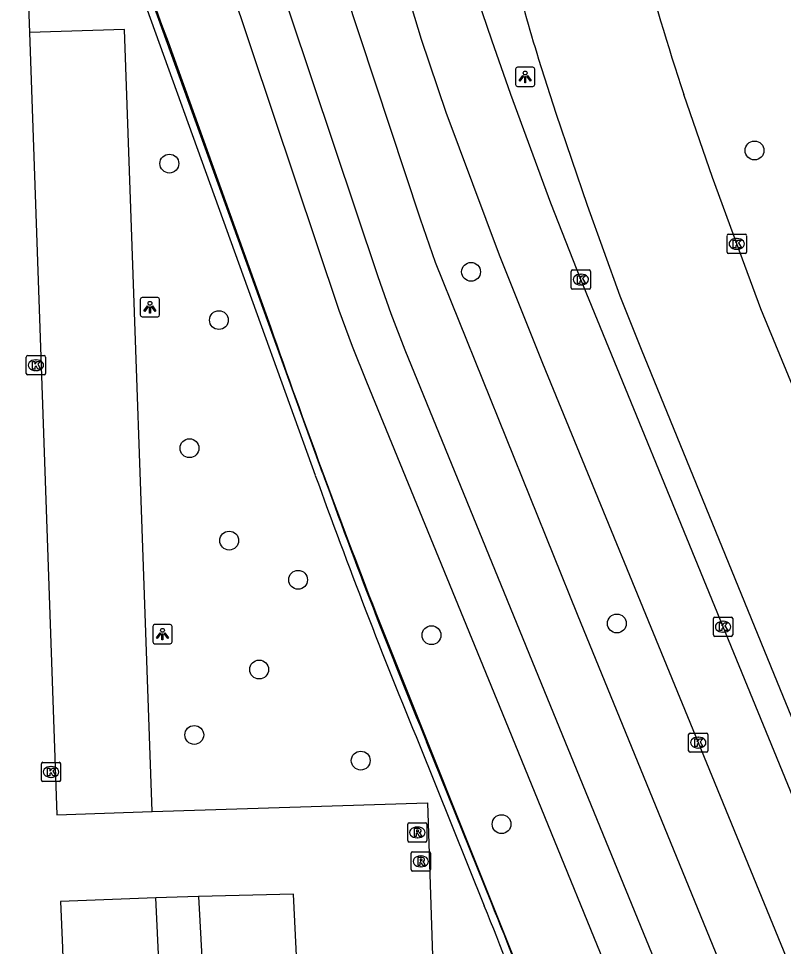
# Model space of a CAD drawing. Extents: x 160557 to 161245, y 385330 to 386505.
# Drawn here: x 161042.83 to 161082.52, y 386332.29 to 386380.45 of the extents above; entities that cross this region are included whole.
import ezdxf

# ---------------------------------------------------------------- set-up
doc = ezdxf.new("R2010")
doc.units = 0
for name, color, linetype in [('IMGEO_Boom', 7, 'Continuous'), ('IMGEO_Fietspad_gesloten', 7, 'Continuous'), ('IMGEO_Haag', 7, 'Continuous'), ('IMGEO_Hek', 7, 'Continuous'), ('IMGEO_Kolk', 7, 'Continuous'), ('IMGEO_Lichtpunt', 7, 'Continuous'), ('IMGEO_Parkeervlak_open', 7, 'Continuous'), ('IMGEO_Rijbaan_lokaal_open', 7, 'Continuous'), ('IMGEO_Rijbaan_regionaal_gesloten', 7, 'Continuous'), ('IMGEO_Rioolput', 7, 'Continuous'), ('IMGEO_Voetpad_open', 7, 'Continuous')]:
    doc.layers.add(name, color=color, linetype=linetype)

msp = doc.modelspace()

# ---------------------------------------------------------------- linework, layer by layer
at = {"layer": 'IMGEO_Boom'}
for centre in [(161081.019, 386373.606), (161050.653, 386372.925), (161066.307, 386367.307), (161053.225, 386364.802), (161051.696, 386358.151), (161053.76, 386353.357), (161057.334, 386351.322), (161073.875, 386349.056), (161064.254, 386348.446), (161055.313, 386346.664), (161051.946, 386343.269), (161060.584, 386341.938), (161067.892, 386338.64)]:
    msp.add_circle(centre, 0.489, dxfattribs=at)
at = {"layer": 'IMGEO_Fietspad_gesloten'}
for points in [[(161077.526, 386327.456), (161070.293, 386345.132), (161062.895, 386363.243), (161062.156, 386365.13), (161061.489, 386367.043), (161055.778, 386384.113), (161055.496, 386385.09), (161054.016, 386391.936), (161053.244, 386395.895), (161051.479, 386405.774), (161048.936, 386422.601), (161048.635, 386424.601), (161048.264, 386426.578), (161044.894, 386443.483)], [(161081.617, 386325.565), (161080.28, 386328.88), (161071.84, 386349.526), (161064.471, 386367.794), (161063.677, 386370.037), (161058.979, 386384.275), (161058.17, 386387.166), (161056.829, 386393.358), (161055.379, 386401.089), (161053.657, 386411.675), (161051.251, 386427.35), (161049.75, 386434.285)]]:
    msp.add_lwpolyline(points, dxfattribs=at)
at = {"layer": 'IMGEO_Haag'}
for points in [[(161058.603, 386356.88), (161049.439, 386382.297)], [(161049.061, 386382.167), (161058.227, 386356.744)], [(161063.632, 386342.758), (161066.991, 386334.395)], [(161067.361, 386334.547), (161064.002, 386342.908)]]:
    msp.add_lwpolyline(points, dxfattribs=at)
for centre, radius, start, end in [((161358.904, 386464.905), 319.539, 199.78502, 202.47382), ((161363.135, 386466.527), 323.67, 199.80142, 202.4532), ((160975.056, 386296.121), 99.984, 14.58459, 22.60157), ((160974.958, 386296.09), 99.686, 14.58965, 22.59781)]:
    msp.add_arc(centre, radius, start, end, dxfattribs=at)
at = {"layer": 'IMGEO_Hek'}
for points in [[(161050.591, 386379.245), (161055.897, 386364.454)], [(161061.367, 386349.604), (161068.515, 386331.729)]]:
    msp.add_lwpolyline(points, dxfattribs=at)
for centre, radius, start, end in [((161115.93, 386404.501), 70.051, 188.64828, 201.13364), ((161502.826, 386520.648), 473.436, 199.26363, 201.17893)]:
    msp.add_arc(centre, radius, start, end, dxfattribs=at)
at = {"layer": 'IMGEO_Kolk'}
for p, q in [((161079.671, 386369.258), (161080.523, 386369.258)), ((161079.596, 386368.332), (161079.596, 386369.184)), ((161080.084, 386369.038), (161080.109, 386369.038)), ((161080.597, 386369.184), (161080.597, 386368.332)), ((161080.523, 386368.258), (161079.671, 386368.258)), ((161080.107, 386368.478), (161080.082, 386368.478)), ((161071.505, 386366.478), (161071.505, 386367.33)), ((161071.58, 386367.404), (161072.432, 386367.404)), ((161072.506, 386367.33), (161072.506, 386366.478)), ((161071.993, 386367.184), (161072.018, 386367.184)), ((161072.432, 386366.404), (161071.58, 386366.404)), ((161072.016, 386366.624), (161071.991, 386366.624)), ((161043.304, 386362.96), (161044.156, 386362.96)), ((161043.229, 386362.034), (161043.229, 386362.886)), ((161043.717, 386362.74), (161043.742, 386362.74)), ((161044.23, 386362.886), (161044.23, 386362.034)), ((161043.74, 386362.18), (161043.715, 386362.18)), ((161044.156, 386361.96), (161043.304, 386361.96)), ((161078.884, 386348.461), (161078.884, 386349.313)), ((161078.959, 386349.387), (161079.811, 386349.387)), ((161079.372, 386349.167), (161079.397, 386349.167)), ((161079.885, 386349.313), (161079.885, 386348.461)), ((161079.395, 386348.607), (161079.37, 386348.607)), ((161079.811, 386348.387), (161078.959, 386348.387)), ((161077.596, 386342.443), (161077.596, 386343.295)), ((161077.671, 386343.369), (161078.523, 386343.369)), ((161078.597, 386343.295), (161078.597, 386342.443)), ((161078.084, 386343.149), (161078.109, 386343.149)), ((161078.523, 386342.369), (161077.671, 386342.369)), ((161078.107, 386342.589), (161078.082, 386342.589)), ((161044.013, 386340.921), (161044.013, 386341.773)), ((161044.088, 386341.847), (161044.94, 386341.847)), ((161045.014, 386341.773), (161045.014, 386340.921)), ((161044.501, 386341.627), (161044.526, 386341.627)), ((161044.94, 386340.847), (161044.088, 386340.847)), ((161044.524, 386341.067), (161044.499, 386341.067))]:
    msp.add_line(p, q, dxfattribs=at)
for points in [[(161079.671, 386369.258), (161080.523, 386369.258)], [(161079.596, 386368.332), (161079.596, 386369.184)], [(161079.917, 386368.958), (161080.04, 386368.958), (161080.04, 386368.807), (161080.17, 386368.958), (161080.334, 386368.958), (161080.188, 386368.807), (161080.341, 386368.558), (161080.189, 386368.558), (161080.104, 386368.722), (161080.04, 386368.655), (161080.04, 386368.558), (161079.917, 386368.558), (161079.917, 386368.958)], [(161080.597, 386369.184), (161080.597, 386368.332)], [(161080.523, 386368.258), (161079.671, 386368.258)], [(161071.505, 386366.478), (161071.505, 386367.33)], [(161071.58, 386367.404), (161072.432, 386367.404)], [(161072.506, 386367.33), (161072.506, 386366.478)], [(161071.826, 386367.104), (161071.949, 386367.104), (161071.949, 386366.953), (161072.079, 386367.104), (161072.243, 386367.104), (161072.097, 386366.953), (161072.25, 386366.704), (161072.098, 386366.704), (161072.013, 386366.868), (161071.949, 386366.801), (161071.949, 386366.704), (161071.826, 386366.704), (161071.826, 386367.104)], [(161072.432, 386366.404), (161071.58, 386366.404)], [(161043.304, 386362.96), (161044.156, 386362.96)], [(161043.229, 386362.034), (161043.229, 386362.886)], [(161043.55, 386362.66), (161043.673, 386362.66), (161043.673, 386362.509), (161043.803, 386362.66), (161043.967, 386362.66), (161043.821, 386362.509), (161043.974, 386362.26), (161043.822, 386362.26), (161043.737, 386362.424), (161043.673, 386362.357), (161043.673, 386362.26), (161043.55, 386362.26), (161043.55, 386362.66)], [(161044.23, 386362.886), (161044.23, 386362.034)], [(161044.156, 386361.96), (161043.304, 386361.96)], [(161078.884, 386348.461), (161078.884, 386349.313)], [(161078.959, 386349.387), (161079.811, 386349.387)], [(161079.205, 386349.087), (161079.328, 386349.087), (161079.328, 386348.936), (161079.458, 386349.087), (161079.622, 386349.087), (161079.476, 386348.936), (161079.629, 386348.687), (161079.477, 386348.687), (161079.392, 386348.851), (161079.328, 386348.784), (161079.328, 386348.687), (161079.205, 386348.687), (161079.205, 386349.087)], [(161079.885, 386349.313), (161079.885, 386348.461)], [(161079.811, 386348.387), (161078.959, 386348.387)], [(161077.596, 386342.443), (161077.596, 386343.295)], [(161077.671, 386343.369), (161078.523, 386343.369)], [(161078.597, 386343.295), (161078.597, 386342.443)], [(161077.917, 386343.069), (161078.04, 386343.069), (161078.04, 386342.918), (161078.17, 386343.069), (161078.334, 386343.069), (161078.188, 386342.918), (161078.341, 386342.669), (161078.189, 386342.669), (161078.104, 386342.833), (161078.04, 386342.766), (161078.04, 386342.669), (161077.917, 386342.669), (161077.917, 386343.069)], [(161078.523, 386342.369), (161077.671, 386342.369)], [(161044.013, 386340.921), (161044.013, 386341.773)], [(161044.088, 386341.847), (161044.94, 386341.847)], [(161045.014, 386341.773), (161045.014, 386340.921)], [(161044.334, 386341.547), (161044.457, 386341.547), (161044.457, 386341.396), (161044.587, 386341.547), (161044.751, 386341.547), (161044.605, 386341.396), (161044.758, 386341.147), (161044.606, 386341.147), (161044.521, 386341.311), (161044.457, 386341.244), (161044.457, 386341.147), (161044.334, 386341.147), (161044.334, 386341.547)], [(161044.94, 386340.847), (161044.088, 386340.847)]]:
    msp.add_lwpolyline(points, dxfattribs=at)
for centre, start, end in [((161079.673, 386369.182), 91.552, 178.448), ((161079.673, 386369.182), 91.552, 178.448), ((161080.521, 386369.182), 1.552, 88.448), ((161080.521, 386369.182), 1.552, 88.448), ((161079.673, 386368.334), 181.552, 268.448), ((161079.673, 386368.334), 181.552, 268.448), ((161080.521, 386368.334), 271.552, 358.448), ((161080.521, 386368.334), 271.552, 358.448), ((161071.582, 386367.328), 91.552, 178.448), ((161071.582, 386367.328), 91.552, 178.448), ((161072.43, 386367.328), 1.552, 88.448), ((161072.43, 386367.328), 1.552, 88.448), ((161071.582, 386366.48), 181.552, 268.448), ((161071.582, 386366.48), 181.552, 268.448), ((161072.43, 386366.48), 271.552, 358.448), ((161072.43, 386366.48), 271.552, 358.448), ((161043.306, 386362.884), 91.552, 178.448), ((161043.306, 386362.884), 91.552, 178.448), ((161044.154, 386362.884), 1.552, 88.448), ((161044.154, 386362.884), 1.552, 88.448), ((161043.306, 386362.036), 181.552, 268.448), ((161043.306, 386362.036), 181.552, 268.448), ((161044.154, 386362.036), 271.552, 358.448), ((161044.154, 386362.036), 271.552, 358.448), ((161078.961, 386349.311), 91.552, 178.448), ((161078.961, 386349.311), 91.552, 178.448), ((161079.809, 386349.311), 1.552, 88.448), ((161079.809, 386349.311), 1.552, 88.448), ((161078.961, 386348.463), 181.552, 268.448), ((161078.961, 386348.463), 181.552, 268.448), ((161079.809, 386348.463), 271.552, 358.448), ((161079.809, 386348.463), 271.552, 358.448), ((161077.673, 386343.293), 91.552, 178.448), ((161077.673, 386343.293), 91.552, 178.448), ((161078.521, 386343.293), 1.552, 88.448), ((161078.521, 386343.293), 1.552, 88.448), ((161077.673, 386342.445), 181.552, 268.448), ((161077.673, 386342.445), 181.552, 268.448), ((161078.521, 386342.445), 271.552, 358.448), ((161078.521, 386342.445), 271.552, 358.448), ((161044.09, 386341.771), 91.552, 178.448), ((161044.09, 386341.771), 91.552, 178.448), ((161044.938, 386341.771), 1.552, 88.448), ((161044.938, 386341.771), 1.552, 88.448), ((161044.09, 386340.923), 181.552, 268.448), ((161044.09, 386340.923), 181.552, 268.448), ((161044.938, 386340.923), 271.552, 358.448), ((161044.938, 386340.923), 271.552, 358.448)]:
    msp.add_arc(centre, 0.0765, start, end, dxfattribs=at)
for centre, major_axis, ratio, start_param, end_param in [((161080.083, 386368.758), (-0.387, 0.002), 0.722429, 4.712389, 7.853982), ((161080.108, 386368.758), (-0.39, 0.002), 0.717154, 1.570796, 4.712389), ((161071.992, 386366.904), (-0.387, 0.002), 0.722429, 4.712389, 7.853982), ((161072.017, 386366.904), (-0.39, 0.002), 0.717154, 1.570796, 4.712389), ((161043.716, 386362.46), (-0.387, 0.002), 0.722429, 4.712389, 7.853982), ((161043.741, 386362.46), (-0.39, 0.002), 0.717154, 1.570796, 4.712389), ((161079.371, 386348.887), (-0.387, 0.002), 0.722429, 4.712389, 7.853982), ((161079.396, 386348.887), (-0.39, 0.002), 0.717154, 1.570796, 4.712389), ((161078.083, 386342.869), (-0.387, 0.002), 0.722429, 4.712389, 7.853982), ((161078.108, 386342.869), (-0.39, 0.002), 0.717154, 1.570796, 4.712389), ((161044.5, 386341.347), (-0.387, 0.002), 0.722429, 4.712389, 7.853982), ((161044.525, 386341.347), (-0.39, 0.002), 0.717154, 1.570796, 4.712389)]:
    msp.add_ellipse(centre, major_axis=major_axis, ratio=ratio, start_param=start_param, end_param=end_param, dxfattribs=at)
at = {"layer": 'IMGEO_Lichtpunt'}
for p, q in [((161069.521, 386377.925), (161068.713, 386377.925)), ((161069.521, 386377.925), (161068.713, 386377.925)), ((161068.619, 386377.83), (161068.619, 386377.023)), ((161068.619, 386377.83), (161068.619, 386377.023)), ((161069.615, 386377.023), (161069.615, 386377.83)), ((161069.615, 386377.023), (161069.615, 386377.83)), ((161068.713, 386376.929), (161069.521, 386376.929)), ((161068.713, 386376.929), (161069.521, 386376.929)), ((161049.148, 386365.876), (161049.148, 386365.069)), ((161049.148, 386365.876), (161049.148, 386365.069)), ((161050.05, 386365.971), (161049.242, 386365.971)), ((161050.05, 386365.971), (161049.242, 386365.971)), ((161050.144, 386365.069), (161050.144, 386365.876)), ((161050.144, 386365.069), (161050.144, 386365.876)), ((161049.242, 386364.975), (161050.05, 386364.975)), ((161049.242, 386364.975), (161050.05, 386364.975)), ((161050.698, 386348.999), (161049.89, 386348.999)), ((161050.698, 386348.999), (161049.89, 386348.999)), ((161049.796, 386348.904), (161049.796, 386348.097)), ((161049.796, 386348.904), (161049.796, 386348.097)), ((161050.792, 386348.097), (161050.792, 386348.904)), ((161050.792, 386348.097), (161050.792, 386348.904)), ((161049.89, 386348.003), (161050.698, 386348.003)), ((161049.89, 386348.003), (161050.698, 386348.003))]:
    msp.add_line(p, q, dxfattribs=at)
for points in [[(161068.993, 386377.494), (161069.032, 386377.466), (161068.844, 386377.204), (161068.806, 386377.231), (161068.993, 386377.494)], [(161069.095, 386377.446), (161069.142, 386377.446), (161069.142, 386377.124), (161069.095, 386377.124), (161069.095, 386377.446)], [(161069.205, 386377.466), (161069.243, 386377.493), (161069.43, 386377.231), (161069.391, 386377.203), (161069.205, 386377.466)], [(161049.522, 386365.54), (161049.561, 386365.512), (161049.373, 386365.25), (161049.335, 386365.277), (161049.522, 386365.54)], [(161049.624, 386365.492), (161049.671, 386365.492), (161049.671, 386365.17), (161049.624, 386365.17), (161049.624, 386365.492)], [(161049.734, 386365.512), (161049.772, 386365.539), (161049.959, 386365.277), (161049.92, 386365.249), (161049.734, 386365.512)], [(161050.17, 386348.568), (161050.209, 386348.54), (161050.021, 386348.278), (161049.983, 386348.305), (161050.17, 386348.568)], [(161050.272, 386348.52), (161050.319, 386348.52), (161050.319, 386348.198), (161050.272, 386348.198), (161050.272, 386348.52)], [(161050.382, 386348.54), (161050.42, 386348.567), (161050.607, 386348.305), (161050.568, 386348.277), (161050.382, 386348.54)]]:
    msp.add_lwpolyline(points, dxfattribs=at)
for centre in [(161069.118, 386377.628), (161049.647, 386365.674), (161050.295, 386348.702)]:
    msp.add_circle(centre, 0.0994, dxfattribs=at)
for centre, start, end in [((161068.713, 386377.83), 90, 180), ((161068.713, 386377.83), 90, 180), ((161069.521, 386377.83), 0, 90), ((161069.521, 386377.83), 0, 90), ((161068.713, 386377.023), 180, 270), ((161068.713, 386377.023), 180, 270), ((161069.521, 386377.023), 270, 0), ((161069.521, 386377.023), 270, 360), ((161049.242, 386365.876), 90, 180), ((161049.242, 386365.876), 90, 180), ((161050.05, 386365.876), 0, 90), ((161050.05, 386365.876), 0, 90), ((161049.242, 386365.069), 180, 270), ((161049.242, 386365.069), 180, 270), ((161050.05, 386365.069), 270, 0), ((161050.05, 386365.069), 270, 360), ((161049.89, 386348.904), 90, 180), ((161049.89, 386348.904), 90, 180), ((161050.698, 386348.904), 0, 90), ((161050.698, 386348.904), 0, 90), ((161049.89, 386348.097), 180, 270), ((161049.89, 386348.097), 180, 270), ((161050.698, 386348.097), 270, 0), ((161050.698, 386348.097), 270, 360)]:
    msp.add_arc(centre, 0.0946, start, end, dxfattribs=at)
at = {"layer": 'IMGEO_Parkeervlak_open'}
for points in [[(161049.756, 386339.292), (161048.332, 386379.879), (161043.389, 386379.736)], [(161053.079, 386248.863), (161052.609, 386262.7), (161050.13, 386331.159), (161049.947, 386334.82)], [(161052.159, 386334.881), (161052.356, 386331.398), (161054.009, 386284.628), (161054.806, 386262.753), (161055.245, 386248.93)]]:
    msp.add_lwpolyline(points, dxfattribs=at)
at = {"layer": 'IMGEO_Rijbaan_lokaal_open'}
for points in [[(161042.006, 386416.743), (161043.389, 386379.736)], [(161043.389, 386379.736), (161044.824, 386339.115), (161049.756, 386339.292)], [(161049.756, 386339.292), (161064.04, 386339.75), (161064.496, 386325.979)], [(161049.947, 386334.82), (161045.007, 386334.629), (161045.101, 386332.213), (161045.403, 386322.919), (161046.133, 386303.84), (161046.919, 386282.927), (161047.461, 386265.264), (161048.072, 386248.672), (161053.079, 386248.863)], [(161052.159, 386334.881), (161049.947, 386334.82)], [(161055.245, 386248.93), (161060.253, 386249.086), (161059.65, 386265.774), (161058.994, 386284.801), (161058.39, 386302.504), (161057.615, 386322.719), (161057.296, 386330.754), (161057.104, 386335.007), (161052.159, 386334.881)]]:
    msp.add_lwpolyline(points, dxfattribs=at)
at = {"layer": 'IMGEO_Rijbaan_regionaal_gesloten'}
for points in [[(161087.211, 386329.806), (161079.385, 386348.887), (161072.006, 386366.904), (161070.442, 386370.869), (161068.364, 386376.517), (161067.387, 386379.328), (161066.41, 386382.188), (161065.492, 386385.289), (161064.554, 386388.956), (161063.444, 386393.848), (161062.457, 386398.767), (161061.745, 386402.702), (161061.269, 386405.896), (161060.304, 386413.14), (161058.684, 386425.193), (161055.971, 386445.969), (161055.924, 386446.282)], [(161053.876, 386434.872), (161057.798, 386405.716), (161059.283, 386396.862), (161059.871, 386393.895), (161061.185, 386388.043), (161061.703, 386386.088), (161063.723, 386379.378), (161065, 386375.601), (161067.759, 386368.181), (161070.009, 386362.558), (161078.097, 386342.869), (161083.522, 386329.629), (161085.85, 386323.924), (161087.036, 386320.88), (161089.854, 386312.082), (161090.322, 386310.439), (161092.359, 386303.947), (161092.855, 386302.039), (161094.461, 386294.924)], [(161069.814, 386378.353), (161070.709, 386375.534), (161072.332, 386370.759), (161074.032, 386366.056), (161075.133, 386363.29), (161082.35, 386345.624), (161088.593, 386330.404)], [(161107.62, 386265.4), (161105.348, 386277.358), (161105.199, 386278.358), (161100.936, 386310.292), (161100.299, 386314.254), (161099.895, 386316.231), (161098.842, 386320.32), (161097.887, 386323.643), (161096.772, 386327.199), (161095.385, 386331.101), (161090.078, 386344.225), (161086.632, 386352.57), (161081.351, 386365.382), (161080.097, 386368.758), (161078.83, 386372.209), (161077.345, 386376.505)]]:
    msp.add_lwpolyline(points, dxfattribs=at)
for centre, radius, start, end in [((161215.793, 386421.975), 145.724, 195.02159, 198.18158), ((161132.295, 386398.096), 65.526, 193.14501, 197.53541)]:
    msp.add_arc(centre, radius, start, end, dxfattribs=at)
at = {"layer": 'IMGEO_Rioolput'}
for p, q in [((161063.021, 386337.784), (161063.021, 386338.636)), ((161063.096, 386338.71), (161063.948, 386338.71)), ((161063.509, 386338.49), (161063.534, 386338.49)), ((161064.022, 386338.636), (161064.022, 386337.784)), ((161063.532, 386337.93), (161063.507, 386337.93)), ((161063.948, 386337.71), (161063.096, 386337.71)), ((161063.202, 386336.28), (161063.202, 386337.132)), ((161063.277, 386337.206), (161064.129, 386337.206)), ((161063.69, 386336.986), (161063.715, 386336.986)), ((161064.203, 386337.132), (161064.203, 386336.28)), ((161064.129, 386336.206), (161063.277, 386336.206)), ((161063.713, 386336.426), (161063.688, 386336.426))]:
    msp.add_line(p, q, dxfattribs=at)
for points in [[(161063.021, 386337.784), (161063.021, 386338.636)], [(161063.096, 386338.71), (161063.948, 386338.71)], [(161063.61, 386338.408), (161063.358, 386338.41), (161063.358, 386338.01)], [(161064.022, 386338.636), (161064.022, 386337.784)], [(161063.358, 386338.01), (161063.482, 386338.01), (161063.482, 386338.172), (161063.493, 386338.172)], [(161063.536, 386338.329), (161063.482, 386338.329), (161063.482, 386338.248)], [(161063.482, 386338.248), (161063.534, 386338.248)], [(161063.54, 386338.143), (161063.611, 386338.01), (161063.751, 386338.01), (161063.686, 386338.136)], [(161063.948, 386337.71), (161063.096, 386337.71)], [(161063.202, 386336.28), (161063.202, 386337.132)], [(161063.277, 386337.206), (161064.129, 386337.206)], [(161064.203, 386337.132), (161064.203, 386336.28)], [(161063.791, 386336.904), (161063.539, 386336.906), (161063.539, 386336.506)], [(161063.539, 386336.506), (161063.663, 386336.506), (161063.663, 386336.668), (161063.674, 386336.668)], [(161063.717, 386336.825), (161063.663, 386336.825), (161063.663, 386336.744)], [(161063.663, 386336.744), (161063.715, 386336.744)], [(161063.721, 386336.639), (161063.792, 386336.506), (161063.932, 386336.506), (161063.867, 386336.632)], [(161064.129, 386336.206), (161063.277, 386336.206)]]:
    msp.add_lwpolyline(points, dxfattribs=at)
for centre, radius, start, end in [((161063.098, 386338.634), 0.0765, 91.552, 178.448), ((161063.098, 386338.634), 0.0765, 91.552, 178.448), ((161063.609, 386338.298), 0.109, 350.3612, 89.416), ((161063.946, 386338.634), 0.0765, 1.552, 88.448), ((161063.946, 386338.634), 0.0765, 1.552, 88.448), ((161063.492, 386338.119), 0.0533, 26.0293, 88.6989), ((161063.518, 386338.437), 0.19, 274.7715, 282.9687), ((161063.542, 386338.233), 0.0964, 77.0061, 93.1865), ((161063.556, 386338.29), 0.0378, 276.6634, 79.6772), ((161063.607, 386338.298), 0.112, 277.5842, 350.9817), ((161063.591, 386338.083), 0.108, 29.5134, 73.7905), ((161063.098, 386337.786), 0.0765, 181.552, 268.448), ((161063.098, 386337.786), 0.0765, 181.552, 268.448), ((161063.946, 386337.786), 0.0765, 271.552, 358.448), ((161063.946, 386337.786), 0.0765, 271.552, 358.448), ((161063.279, 386337.13), 0.0765, 91.552, 178.448), ((161063.279, 386337.13), 0.0765, 91.552, 178.448), ((161064.127, 386337.13), 0.0765, 1.552, 88.448), ((161064.127, 386337.13), 0.0765, 1.552, 88.448), ((161063.673, 386336.615), 0.0533, 26.0293, 88.6989), ((161063.699, 386336.933), 0.19, 274.7715, 282.9687), ((161063.723, 386336.729), 0.0964, 77.0061, 93.1865), ((161063.737, 386336.786), 0.0378, 276.6634, 79.6772), ((161063.79, 386336.794), 0.109, 350.3612, 89.416), ((161063.788, 386336.794), 0.112, 277.5842, 350.9817), ((161063.772, 386336.579), 0.108, 29.5134, 73.7905), ((161063.279, 386336.282), 0.0765, 181.552, 268.448), ((161063.279, 386336.282), 0.0765, 181.552, 268.448), ((161064.127, 386336.282), 0.0765, 271.552, 358.448), ((161064.127, 386336.282), 0.0765, 271.552, 358.448)]:
    msp.add_arc(centre, radius, start, end, dxfattribs=at)
for centre, major_axis, ratio, start_param, end_param in [((161063.508, 386338.21), (-0.387, 0.002), 0.722429, 4.712389, 7.853982), ((161063.533, 386338.21), (-0.39, 0.002), 0.717154, 1.570796, 4.712389), ((161063.689, 386336.706), (-0.387, 0.002), 0.722429, 4.712389, 7.853982), ((161063.714, 386336.706), (-0.39, 0.002), 0.717154, 1.570796, 4.712389)]:
    msp.add_ellipse(centre, major_axis=major_axis, ratio=ratio, start_param=start_param, end_param=end_param, dxfattribs=at)
at = {"layer": 'IMGEO_Voetpad_open'}
msp.add_lwpolyline([(161053.747, 386382.377), (161059.442, 386365.324), (161060.143, 386363.456), (161060.883, 386361.597), (161068.074, 386344.035), (161075.393, 386326.106), (161077.069, 386321.795)], dxfattribs=at)

doc.saveas('drawing.dxf')
